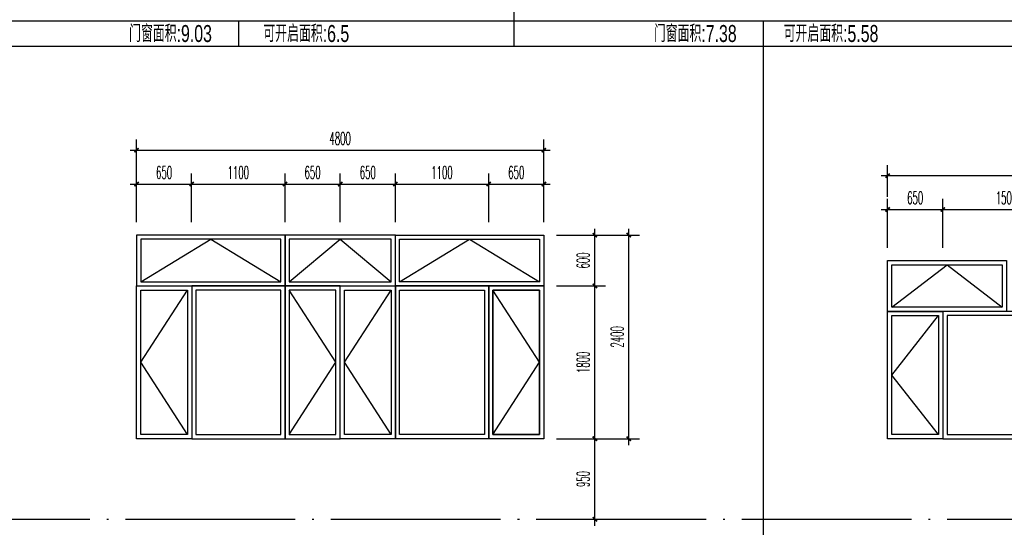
# Model space of a CAD drawing. Extents: x 1779708 to 7299578, y -1121471 to 88434.
# Tile 804 of 1056: x 6622236 to 6633838, y -1039209 to -1033227. Entities that reach past the tile are written whole.
import ezdxf
from ezdxf.enums import TextEntityAlignment as Align

# ---------------------------------------------------------------- set-up
doc = ezdxf.new("R2010")
doc.units = 0
doc.header["$LTSCALE"] = 1000
doc.header["$MEASUREMENT"] = 0
doc.linetypes.add('DOTE', pattern=[2.42, 2, -0.2, 0.02, -0.2])
doc.layers.get('0').update_dxf_attribs({"linetype": 'CONTINUOUS'})
doc.layers.get('Defpoints').update_dxf_attribs({"linetype": 'CONTINUOUS'})
for name, color, linetype in [('DOTE', 1, 'DOTE'), ('PUB_DIM', 3, 'CONTINUOUS'), ('PUB_TAB', 7, 'CONTINUOUS'), ('WINDOW', 2, 'CONTINUOUS'), ('立面细线', 114, 'CONTINUOUS')]:
    doc.layers.add(name, color=color, linetype=linetype)
doc.styles.add('_TCH_DIM_T3', font='SIMPLEX.shx', dxfattribs={"width": 0.494118, "bigfont": 'GBCBIG.shx'})
doc.styles.add('华正字体', font='huazheng.shx', dxfattribs={"width": 0.7, "bigfont": 'hztxt.shx'})
doc.dimstyles.new('_TCH_ARCH&&50', dxfattribs={"dimtxt": 148.75, "dimasz": 50, "dimexe": 125, "dimexo": 150, "dimgap": 63.125, "dimtad": 1, "dimdec": 0, "dimzin": 0, "dimdsep": 46, "dimtxsty": '_TCH_DIM_T3', "dimblk": 'ARCHTICK', "dimcen": 0.09, "dimdle": 75, "dimclrt": 7, "dimazin": 2, "dimtfac": 1, "dimtdec": 0, "dimtix": 1, "dimtmove": 2, "dimatfit": 3, "dimfxl": 250, "dimtolj": 1, "dimtzin": 0, "dimarcsym": 0})

# ---------------------------------------------------------------- blocks, each defined once
blk = doc.blocks.new('_ArchTick')
at = {"color": 0, "linetype": 'ByBlock', "const_width": 0.4}
blk.add_lwpolyline([(-0.5, -0.5), (0.5, 0.5)], dxfattribs=at)
blk = doc.blocks.new('*D4113')
at = {"layer": 'Defpoints', "color": 0, "transparency": 16777216}
for p in [(6633113, -1035464), (6632463, -1036065), (6633113, -1036065)]:
    blk.add_point(p, dxfattribs=at)
at = {"layer": 'PUB_DIM', "color": 0, "lineweight": -2, "transparency": 16777216}
for p, q in [((6632463, -1035915), (6632463, -1035339)), ((6633113, -1035915), (6633113, -1035339)), ((6632388, -1035464), (6633188, -1035464))]:
    blk.add_line(p, q, dxfattribs=at)
at = {"layer": 'PUB_DIM', "color": 0, "lineweight": -2, "transparency": 16777216, "xscale": 50, "yscale": 50, "zscale": 50, "rotation": 180}
blk.add_blockref('_ArchTick', (6632463, -1035464), dxfattribs=at)
at = {"layer": 'PUB_DIM', "color": 0, "lineweight": -2, "transparency": 16777216, "xscale": 50, "yscale": 50, "zscale": 50}
blk.add_blockref('_ArchTick', (6633113, -1035464), dxfattribs=at)
at = {"layer": 'PUB_DIM', "color": 7, "transparency": 16777216, "insert": (6632788, -1035327), "char_height": 148.8, "attachment_point": 5, "style": '_TCH_DIM_T3'}
blk.add_mtext('\\A1;650', dxfattribs=at)
blk = doc.blocks.new('*D4114')
at = {"layer": 'Defpoints', "color": 0, "transparency": 16777216}
for p in [(6634613, -1035464), (6633113, -1036065), (6634613, -1036065)]:
    blk.add_point(p, dxfattribs=at)
at = {"layer": 'PUB_DIM', "color": 0, "lineweight": -2, "transparency": 16777216}
for p, q in [((6633113, -1035915), (6633113, -1035339)), ((6634613, -1035915), (6634613, -1035339)), ((6633038, -1035464), (6634688, -1035464))]:
    blk.add_line(p, q, dxfattribs=at)
at = {"layer": 'PUB_DIM', "color": 0, "lineweight": -2, "transparency": 16777216, "xscale": 50, "yscale": 50, "zscale": 50, "rotation": 180}
blk.add_blockref('_ArchTick', (6633113, -1035464), dxfattribs=at)
at = {"layer": 'PUB_DIM', "color": 0, "lineweight": -2, "transparency": 16777216, "xscale": 50, "yscale": 50, "zscale": 50}
blk.add_blockref('_ArchTick', (6634613, -1035464), dxfattribs=at)
at = {"layer": 'PUB_DIM', "color": 7, "transparency": 16777216, "insert": (6633863, -1035327), "char_height": 148.8, "attachment_point": 5, "style": '_TCH_DIM_T3'}
blk.add_mtext('\\A1;1500', dxfattribs=at)
blk = doc.blocks.new('*D4119')
at = {"layer": 'Defpoints', "color": 0, "transparency": 16777216}
for p in [(6638063, -1035065), (6632463, -1035464), (6638063, -1035464)]:
    blk.add_point(p, dxfattribs=at)
at = {"layer": 'PUB_DIM', "color": 0, "lineweight": -2, "transparency": 16777216}
for p, q in [((6632463, -1035314), (6632463, -1034940)), ((6638063, -1035314), (6638063, -1034940)), ((6632388, -1035065), (6638138, -1035065))]:
    blk.add_line(p, q, dxfattribs=at)
at = {"layer": 'PUB_DIM', "color": 0, "lineweight": -2, "transparency": 16777216, "xscale": 50, "yscale": 50, "zscale": 50, "rotation": 180}
blk.add_blockref('_ArchTick', (6632463, -1035065), dxfattribs=at)
at = {"layer": 'PUB_DIM', "color": 0, "lineweight": -2, "transparency": 16777216, "xscale": 50, "yscale": 50, "zscale": 50}
blk.add_blockref('_ArchTick', (6638063, -1035065), dxfattribs=at)
at = {"layer": 'PUB_DIM', "color": 7, "transparency": 16777216, "insert": (6635263, -1034927), "char_height": 148.8, "attachment_point": 5, "style": '_TCH_DIM_T3'}
blk.add_mtext('\\A1;5600', dxfattribs=at)
blk = doc.blocks.new('*D4321')
at = {"layer": 'Defpoints', "color": 0, "transparency": 16777216}
for p in [(6628412, -1035765), (6629013, -1035765), (6628412, -1036365)]:
    blk.add_point(p, dxfattribs=at)
at = {"layer": 'PUB_DIM', "color": 0, "lineweight": -2, "transparency": 16777216}
for p, q in [((6629013, -1036440), (6629013, -1035690)), ((6628562, -1035765), (6629138, -1035765)), ((6628562, -1036365), (6629138, -1036365))]:
    blk.add_line(p, q, dxfattribs=at)
at = {"layer": 'PUB_DIM', "color": 0, "lineweight": -2, "transparency": 16777216, "xscale": 50, "yscale": 50, "zscale": 50}
for p, rotation in [((6629013, -1035765), 90), ((6629013, -1036365), 270)]:
    blk.add_blockref('_ArchTick', p, dxfattribs=dict(at, rotation=rotation))
at = {"layer": 'PUB_DIM', "color": 7, "transparency": 16777216, "insert": (6628875, -1036065), "char_height": 148.8, "attachment_point": 5, "rotation": 90, "style": '_TCH_DIM_T3'}
blk.add_mtext('\\A1;600', dxfattribs=at)
blk = doc.blocks.new('*D4322')
at = {"layer": 'Defpoints', "color": 0, "transparency": 16777216}
for p in [(6628412, -1036365), (6629013, -1036365), (6628412, -1038165)]:
    blk.add_point(p, dxfattribs=at)
at = {"layer": 'PUB_DIM', "color": 0, "lineweight": -2, "transparency": 16777216}
for p, q in [((6628562, -1036365), (6629138, -1036365)), ((6629013, -1038240), (6629013, -1036290)), ((6628562, -1038165), (6629138, -1038165))]:
    blk.add_line(p, q, dxfattribs=at)
at = {"layer": 'PUB_DIM', "color": 0, "lineweight": -2, "transparency": 16777216, "xscale": 50, "yscale": 50, "zscale": 50}
for p, rotation in [((6629013, -1036365), 90), ((6629013, -1038165), 270)]:
    blk.add_blockref('_ArchTick', p, dxfattribs=dict(at, rotation=rotation))
at = {"layer": 'PUB_DIM', "color": 7, "transparency": 16777216, "insert": (6628875, -1037265), "char_height": 148.8, "attachment_point": 5, "rotation": 90, "style": '_TCH_DIM_T3'}
blk.add_mtext('\\A1;1800', dxfattribs=at)
blk = doc.blocks.new('*D4323')
at = {"layer": 'Defpoints', "color": 0, "transparency": 16777216}
for p in [(6628412, -1038165), (6629013, -1038165), (6628412, -1039115)]:
    blk.add_point(p, dxfattribs=at)
at = {"layer": 'PUB_DIM', "color": 0, "lineweight": -2, "transparency": 16777216}
for p, q in [((6629013, -1039190), (6629013, -1038090)), ((6628562, -1038165), (6629138, -1038165)), ((6628562, -1039115), (6629138, -1039115))]:
    blk.add_line(p, q, dxfattribs=at)
at = {"layer": 'PUB_DIM', "color": 0, "lineweight": -2, "transparency": 16777216, "xscale": 50, "yscale": 50, "zscale": 50}
for p, rotation in [((6629013, -1038165), 90), ((6629013, -1039115), 270)]:
    blk.add_blockref('_ArchTick', p, dxfattribs=dict(at, rotation=rotation))
at = {"layer": 'PUB_DIM', "color": 7, "transparency": 16777216, "insert": (6628875, -1038640), "char_height": 148.8, "attachment_point": 5, "rotation": 90, "style": '_TCH_DIM_T3'}
blk.add_mtext('\\A1;950', dxfattribs=at)
blk = doc.blocks.new('*D4324')
at = {"layer": 'Defpoints', "color": 0, "transparency": 16777216}
for p in [(6624262, -1035164), (6623612, -1035765), (6624262, -1035765)]:
    blk.add_point(p, dxfattribs=at)
at = {"layer": 'PUB_DIM', "color": 0, "lineweight": -2, "transparency": 16777216}
for p, q in [((6623612, -1035615), (6623612, -1035039)), ((6624262, -1035615), (6624262, -1035039)), ((6623537, -1035164), (6624337, -1035164))]:
    blk.add_line(p, q, dxfattribs=at)
at = {"layer": 'PUB_DIM', "color": 0, "lineweight": -2, "transparency": 16777216, "xscale": 50, "yscale": 50, "zscale": 50, "rotation": 180}
blk.add_blockref('_ArchTick', (6623612, -1035164), dxfattribs=at)
at = {"layer": 'PUB_DIM', "color": 0, "lineweight": -2, "transparency": 16777216, "xscale": 50, "yscale": 50, "zscale": 50}
blk.add_blockref('_ArchTick', (6624262, -1035164), dxfattribs=at)
at = {"layer": 'PUB_DIM', "color": 7, "transparency": 16777216, "insert": (6623937, -1035027), "char_height": 148.8, "attachment_point": 5, "style": '_TCH_DIM_T3'}
blk.add_mtext('\\A1;650', dxfattribs=at)
blk = doc.blocks.new('*D4325')
at = {"layer": 'Defpoints', "color": 0, "transparency": 16777216}
for p in [(6625362, -1035164), (6624262, -1035765), (6625362, -1035765)]:
    blk.add_point(p, dxfattribs=at)
at = {"layer": 'PUB_DIM', "color": 0, "lineweight": -2, "transparency": 16777216}
for p, q in [((6624262, -1035615), (6624262, -1035039)), ((6625362, -1035615), (6625362, -1035039)), ((6624187, -1035164), (6625437, -1035164))]:
    blk.add_line(p, q, dxfattribs=at)
at = {"layer": 'PUB_DIM', "color": 0, "lineweight": -2, "transparency": 16777216, "xscale": 50, "yscale": 50, "zscale": 50, "rotation": 180}
blk.add_blockref('_ArchTick', (6624262, -1035164), dxfattribs=at)
at = {"layer": 'PUB_DIM', "color": 0, "lineweight": -2, "transparency": 16777216, "xscale": 50, "yscale": 50, "zscale": 50}
blk.add_blockref('_ArchTick', (6625362, -1035164), dxfattribs=at)
at = {"layer": 'PUB_DIM', "color": 7, "transparency": 16777216, "insert": (6624812, -1035027), "char_height": 148.8, "attachment_point": 5, "style": '_TCH_DIM_T3'}
blk.add_mtext('\\A1;1100', dxfattribs=at)
blk = doc.blocks.new('*D4326')
at = {"layer": 'Defpoints', "color": 0, "transparency": 16777216}
for p in [(6626012, -1035164), (6625362, -1035765), (6626012, -1035765)]:
    blk.add_point(p, dxfattribs=at)
at = {"layer": 'PUB_DIM', "color": 0, "lineweight": -2, "transparency": 16777216}
for p, q in [((6625362, -1035615), (6625362, -1035039)), ((6626012, -1035615), (6626012, -1035039)), ((6625287, -1035164), (6626087, -1035164))]:
    blk.add_line(p, q, dxfattribs=at)
at = {"layer": 'PUB_DIM', "color": 0, "lineweight": -2, "transparency": 16777216, "xscale": 50, "yscale": 50, "zscale": 50, "rotation": 180}
blk.add_blockref('_ArchTick', (6625362, -1035164), dxfattribs=at)
at = {"layer": 'PUB_DIM', "color": 0, "lineweight": -2, "transparency": 16777216, "xscale": 50, "yscale": 50, "zscale": 50}
blk.add_blockref('_ArchTick', (6626012, -1035164), dxfattribs=at)
at = {"layer": 'PUB_DIM', "color": 7, "transparency": 16777216, "insert": (6625687, -1035027), "char_height": 148.8, "attachment_point": 5, "style": '_TCH_DIM_T3'}
blk.add_mtext('\\A1;650', dxfattribs=at)
blk = doc.blocks.new('*D4327')
at = {"layer": 'Defpoints', "color": 0, "transparency": 16777216}
for p in [(6626662, -1035164), (6626012, -1035765), (6626662, -1035765)]:
    blk.add_point(p, dxfattribs=at)
at = {"layer": 'PUB_DIM', "color": 0, "lineweight": -2, "transparency": 16777216}
for p, q in [((6626012, -1035615), (6626012, -1035039)), ((6626662, -1035615), (6626662, -1035039)), ((6625937, -1035164), (6626737, -1035164))]:
    blk.add_line(p, q, dxfattribs=at)
at = {"layer": 'PUB_DIM', "color": 0, "lineweight": -2, "transparency": 16777216, "xscale": 50, "yscale": 50, "zscale": 50, "rotation": 180}
blk.add_blockref('_ArchTick', (6626012, -1035164), dxfattribs=at)
at = {"layer": 'PUB_DIM', "color": 0, "lineweight": -2, "transparency": 16777216, "xscale": 50, "yscale": 50, "zscale": 50}
blk.add_blockref('_ArchTick', (6626662, -1035164), dxfattribs=at)
at = {"layer": 'PUB_DIM', "color": 7, "transparency": 16777216, "insert": (6626337, -1035027), "char_height": 148.8, "attachment_point": 5, "style": '_TCH_DIM_T3'}
blk.add_mtext('\\A1;650', dxfattribs=at)
blk = doc.blocks.new('*D4328')
at = {"layer": 'Defpoints', "color": 0, "transparency": 16777216}
for p in [(6627762, -1035164), (6626662, -1035765), (6627762, -1035765)]:
    blk.add_point(p, dxfattribs=at)
at = {"layer": 'PUB_DIM', "color": 0, "lineweight": -2, "transparency": 16777216}
for p, q in [((6626662, -1035615), (6626662, -1035039)), ((6627762, -1035615), (6627762, -1035039)), ((6626587, -1035164), (6627837, -1035164))]:
    blk.add_line(p, q, dxfattribs=at)
at = {"layer": 'PUB_DIM', "color": 0, "lineweight": -2, "transparency": 16777216, "xscale": 50, "yscale": 50, "zscale": 50, "rotation": 180}
blk.add_blockref('_ArchTick', (6626662, -1035164), dxfattribs=at)
at = {"layer": 'PUB_DIM', "color": 0, "lineweight": -2, "transparency": 16777216, "xscale": 50, "yscale": 50, "zscale": 50}
blk.add_blockref('_ArchTick', (6627762, -1035164), dxfattribs=at)
at = {"layer": 'PUB_DIM', "color": 7, "transparency": 16777216, "insert": (6627212, -1035027), "char_height": 148.8, "attachment_point": 5, "style": '_TCH_DIM_T3'}
blk.add_mtext('\\A1;1100', dxfattribs=at)
blk = doc.blocks.new('*D4329')
at = {"layer": 'Defpoints', "color": 0, "transparency": 16777216}
for p in [(6628412, -1035164), (6627762, -1035765), (6628412, -1035765)]:
    blk.add_point(p, dxfattribs=at)
at = {"layer": 'PUB_DIM', "color": 0, "lineweight": -2, "transparency": 16777216}
for p, q in [((6627762, -1035615), (6627762, -1035039)), ((6628412, -1035615), (6628412, -1035039)), ((6627687, -1035164), (6628487, -1035164))]:
    blk.add_line(p, q, dxfattribs=at)
at = {"layer": 'PUB_DIM', "color": 0, "lineweight": -2, "transparency": 16777216, "xscale": 50, "yscale": 50, "zscale": 50, "rotation": 180}
blk.add_blockref('_ArchTick', (6627762, -1035164), dxfattribs=at)
at = {"layer": 'PUB_DIM', "color": 0, "lineweight": -2, "transparency": 16777216, "xscale": 50, "yscale": 50, "zscale": 50}
blk.add_blockref('_ArchTick', (6628412, -1035164), dxfattribs=at)
at = {"layer": 'PUB_DIM', "color": 7, "transparency": 16777216, "insert": (6628087, -1035027), "char_height": 148.8, "attachment_point": 5, "style": '_TCH_DIM_T3'}
blk.add_mtext('\\A1;650', dxfattribs=at)
blk = doc.blocks.new('*D4330')
at = {"layer": 'Defpoints', "color": 0, "transparency": 16777216}
for p in [(6628412, -1034765), (6623612, -1035615), (6628412, -1035615)]:
    blk.add_point(p, dxfattribs=at)
at = {"layer": 'PUB_DIM', "color": 0, "lineweight": -2, "transparency": 16777216}
for p, q in [((6623612, -1035465), (6623612, -1034640)), ((6628412, -1035465), (6628412, -1034640)), ((6623537, -1034765), (6628487, -1034765))]:
    blk.add_line(p, q, dxfattribs=at)
at = {"layer": 'PUB_DIM', "color": 0, "lineweight": -2, "transparency": 16777216, "xscale": 50, "yscale": 50, "zscale": 50, "rotation": 180}
blk.add_blockref('_ArchTick', (6623612, -1034765), dxfattribs=at)
at = {"layer": 'PUB_DIM', "color": 0, "lineweight": -2, "transparency": 16777216, "xscale": 50, "yscale": 50, "zscale": 50}
blk.add_blockref('_ArchTick', (6628412, -1034765), dxfattribs=at)
at = {"layer": 'PUB_DIM', "color": 7, "transparency": 16777216, "insert": (6626012, -1034627), "char_height": 148.8, "attachment_point": 5, "style": '_TCH_DIM_T3'}
blk.add_mtext('\\A1;4800', dxfattribs=at)
blk = doc.blocks.new('*D4331')
at = {"layer": 'Defpoints', "color": 0, "transparency": 16777216}
for p in [(6628562, -1035765), (6629413, -1035765), (6628562, -1038165)]:
    blk.add_point(p, dxfattribs=at)
at = {"layer": 'PUB_DIM', "color": 0, "lineweight": -2, "transparency": 16777216}
for p, q in [((6629413, -1038240), (6629413, -1035690)), ((6628712, -1035765), (6629538, -1035765)), ((6628712, -1038165), (6629538, -1038165))]:
    blk.add_line(p, q, dxfattribs=at)
at = {"layer": 'PUB_DIM', "color": 0, "lineweight": -2, "transparency": 16777216, "xscale": 50, "yscale": 50, "zscale": 50}
for p, rotation in [((6629413, -1035765), 90), ((6629413, -1038165), 270)]:
    blk.add_blockref('_ArchTick', p, dxfattribs=dict(at, rotation=rotation))
at = {"layer": 'PUB_DIM', "color": 7, "transparency": 16777216, "insert": (6629275, -1036965), "char_height": 148.8, "attachment_point": 5, "rotation": 90, "style": '_TCH_DIM_T3'}
blk.add_mtext('\\A1;2400', dxfattribs=at)

msp = doc.modelspace()

# ---------------------------------------------------------------- linework, layer by layer
at = {"layer": 'DOTE'}
msp.add_line((6604123.1, -1039114.7), (6640023.1, -1039114.7), dxfattribs=at)
at = {"layer": 'PUB_TAB'}
for p, q in [((6628056.4, -1026364.7), (6628056.4, -1033539.7)), ((6603223.1, -1033239.7), (6640023.1, -1033239.7)), ((6624812.6, -1033239.7), (6624812.6, -1033539.7)), ((6630995.8, -1033239.7), (6630995.8, -1033539.7)), ((6603223.1, -1033539.7), (6640023.1, -1033539.7)), ((6630995.8, -1033539.7), (6630995.8, -1047889.7))]:
    msp.add_line(p, q, dxfattribs=at)
at = {"layer": 'WINDOW'}
for points in [[(6623612.4, -1036364.7), (6625362.4, -1036364.7), (6625362.4, -1035764.7), (6623612.4, -1035764.7)], [(6625362.4, -1036364.7), (6626662.4, -1036364.7), (6626662.4, -1035764.7), (6625362.4, -1035764.7)], [(6626662.4, -1035764.7), (6628412.4, -1035764.7), (6628412.4, -1036364.7), (6626662.4, -1036364.7)], [(6632462.6, -1036064.7), (6633862.6, -1036064.7), (6633862.6, -1036664.7), (6632462.6, -1036664.7)], [(6624262.4, -1038164.7), (6623612.4, -1038164.7), (6623612.4, -1036364.7), (6624262.4, -1036364.7)], [(6624262.4, -1038164.7), (6625362.4, -1038164.7), (6625362.4, -1036364.7), (6624262.4, -1036364.7)], [(6625362.4, -1038164.7), (6626012.4, -1038164.7), (6626012.4, -1036364.7), (6625362.4, -1036364.7)], [(6626662.4, -1038164.7), (6626012.4, -1038164.7), (6626012.4, -1036364.7), (6626662.4, -1036364.7)], [(6627762.4, -1038164.7), (6626662.4, -1038164.7), (6626662.4, -1036364.7), (6627762.4, -1036364.7)], [(6627762.4, -1036364.7), (6628412.4, -1036364.7), (6628412.4, -1038164.7), (6627762.4, -1038164.7)], [(6633112.6, -1038164.7), (6632462.6, -1038164.7), (6632462.6, -1036664.7), (6633112.6, -1036664.7)], [(6633112.6, -1038164.7), (6634612.6, -1038164.7), (6634612.6, -1036664.7), (6633112.6, -1036664.7)]]:
    msp.add_lwpolyline(points, close=True, dxfattribs=at)
at = {"layer": '立面细线'}
for points in [[(6623662.4, -1036314.7), (6625312.4, -1036314.7), (6625312.4, -1035814.7), (6623662.4, -1035814.7)], [(6625412.4, -1036314.7), (6626612.4, -1036314.7), (6626612.4, -1035814.7), (6625412.4, -1035814.7)], [(6626712.4, -1035814.7), (6628362.4, -1035814.7), (6628362.4, -1036314.7), (6626712.4, -1036314.7)], [(6632512.6, -1036114.7), (6633812.6, -1036114.7), (6633812.6, -1036614.7), (6632512.6, -1036614.7)], [(6624212.4, -1038114.7), (6623662.4, -1038114.7), (6623662.4, -1036414.7), (6624212.4, -1036414.7)], [(6624312.4, -1038114.7), (6625312.4, -1038114.7), (6625312.4, -1036414.7), (6624312.4, -1036414.7)], [(6627712.4, -1038114.7), (6626712.4, -1038114.7), (6626712.4, -1036414.7), (6627712.4, -1036414.7)], [(6627812.4, -1036414.7), (6628362.4, -1036414.7), (6628362.4, -1038114.7), (6627812.4, -1038114.7)], [(6633062.6, -1038114.7), (6632512.6, -1038114.7), (6632512.6, -1036714.7), (6633062.6, -1036714.7)], [(6633162.6, -1038114.7), (6634562.6, -1038114.7), (6634562.6, -1036714.7), (6633162.6, -1036714.7)]]:
    msp.add_lwpolyline(points, close=True, dxfattribs=at)
for points in [[(6623662.4, -1036314.7), (6624487.4, -1035814.7), (6625312.4, -1036314.7)], [(6625412.4, -1036314.7), (6626012.4, -1035814.7), (6626612.4, -1036314.7)], [(6626712.4, -1036314.7), (6627537.4, -1035814.7), (6628362.4, -1036314.7)], [(6632512.6, -1036614.7), (6633162.6, -1036114.7), (6633812.6, -1036614.7)], [(6624212.4, -1038114.7), (6623662.4, -1038114.7), (6623662.4, -1036414.7), (6624212.4, -1036414.7), (6624212.4, -1038114.7), (6623662.4, -1037264.7), (6624212.4, -1036414.7)], [(6625412.4, -1038114.7), (6625962.4, -1038114.7), (6625962.4, -1036414.7), (6625412.4, -1036414.7), (6625412.4, -1038114.7), (6625962.4, -1037264.7), (6625412.4, -1036414.7)], [(6626612.4, -1038114.7), (6626062.4, -1038114.7), (6626062.4, -1036414.7), (6626612.4, -1036414.7), (6626612.4, -1038114.7), (6626062.4, -1037264.7), (6626612.4, -1036414.7)], [(6627812.4, -1038114.7), (6628362.4, -1038114.7), (6628362.4, -1036414.7), (6627812.4, -1036414.7), (6627812.4, -1038114.7), (6628362.4, -1037264.7), (6627812.4, -1036414.7)], [(6633062.6, -1038114.7), (6632512.6, -1038114.7), (6632512.6, -1036714.7), (6633062.6, -1036714.7), (6633062.6, -1038114.7), (6632512.6, -1037414.7), (6633062.6, -1036714.7)]]:
    msp.add_lwpolyline(points, dxfattribs=at)

# ---------------------------------------------------------------- texts
at = {"layer": 'PUB_TAB', "style": '华正字体', "width": 0.7}
for s, p in [('门窗面积:9.03', (6624012.6, -1033489.7)), ('可开启面积:6.5', (6625612.6, -1033489.7)), ('门窗面积:7.38', (6630195.8, -1033489.7)), ('可开启面积:5.58', (6631795.8, -1033489.7))]:
    msp.add_text(s, height=200, dxfattribs=at).set_placement(p, align=Align.CENTER)

# ---------------------------------------------------------------- dimensions: what is measured, and where the dimension line sits
at = {"layer": 'PUB_DIM'}
for p1, p2, distance, picture, middle in [((6623612.4, -1035614.7), (6628412.4, -1035614.7), 849.9, '*D4330', (6626012.4, -1034627.2)), ((6632462.6, -1035464.3), (6638062.6, -1035464.3), 399.5, '*D4119', (6635262.6, -1034927.2)), ((6623612.4, -1035764.7), (6624262.4, -1035764.7), 600.4, '*D4324', (6623937.4, -1035026.8)), ((6624262.4, -1035764.7), (6625362.4, -1035764.7), 600.4, '*D4325', (6624812.4, -1035026.8)), ((6625362.4, -1035764.7), (6626012.4, -1035764.7), 600.4, '*D4326', (6625687.4, -1035026.8)), ((6626012.4, -1035764.7), (6626662.4, -1035764.7), 600.4, '*D4327', (6626337.4, -1035026.8)), ((6626662.4, -1035764.7), (6627762.4, -1035764.7), 600.4, '*D4328', (6627212.4, -1035026.8)), ((6627762.4, -1035764.7), (6628412.4, -1035764.7), 600.4, '*D4329', (6628087.4, -1035026.8)), ((6632462.6, -1036064.7), (6633112.6, -1036064.7), 600.4, '*D4113', (6632787.6, -1035326.8)), ((6633112.6, -1036064.7), (6634612.6, -1036064.7), 600.4, '*D4114', (6633862.6, -1035326.8)), ((6628412.4, -1036364.7), (6628412.4, -1035764.7), -600.3, '*D4321', (6628875.2, -1036064.7)), ((6628562.4, -1038164.7), (6628562.4, -1035764.7), -850.5, '*D4331', (6629275.4, -1036964.7)), ((6628412.4, -1038164.7), (6628412.4, -1036364.7), -600.3, '*D4322', (6628875.2, -1037264.7)), ((6628412.4, -1039114.7), (6628412.4, -1038164.7), -600.3, '*D4323', (6628875.2, -1038639.7))]:
    dim = msp.add_aligned_dim(p1=p1, p2=p2, distance=distance, dimstyle='_TCH_ARCH&&50', dxfattribs=at)
    dim.commit()
    dim.dimension.update_dxf_attribs({"geometry": picture, "text_midpoint": middle})

doc.saveas('drawing.dxf')
